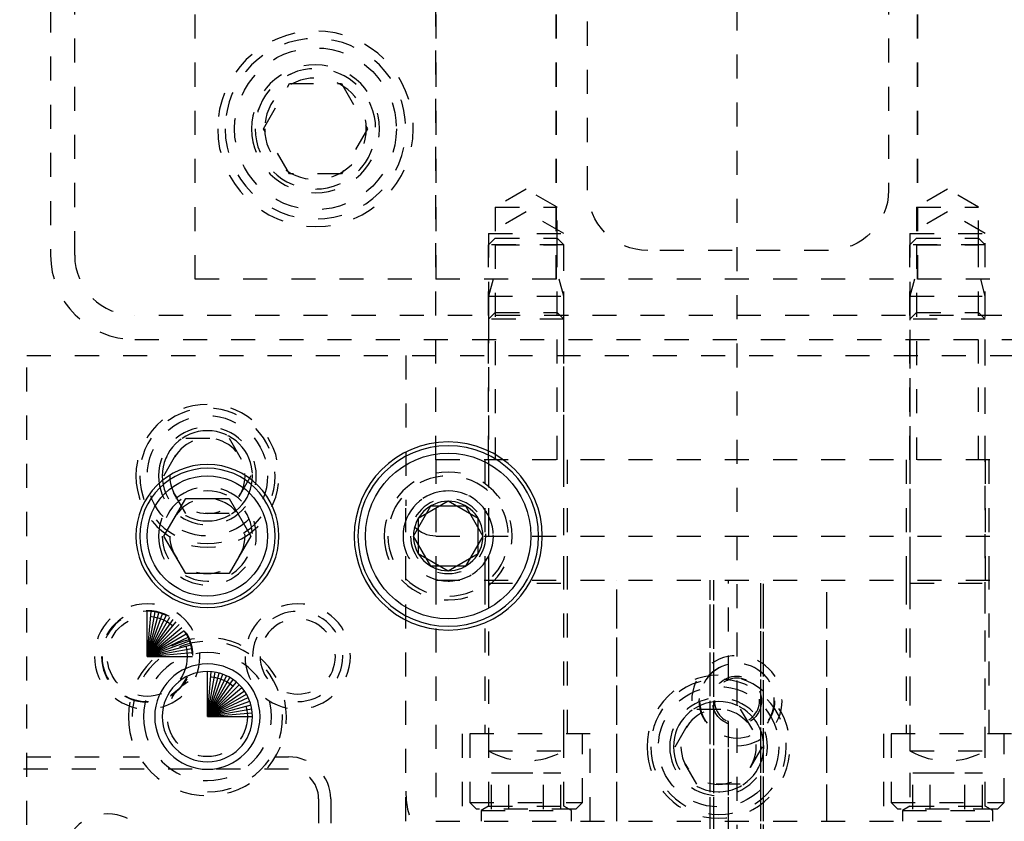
# Model space of a CAD drawing. Header units: inches. Extents: x 3 to 289, y 4 to 291.
# Tile 621 of 634: x 235.74 to 239.83, y 173.2 to 176.53. Entities that reach past the tile are written whole.
import ezdxf

# ---------------------------------------------------------------- set-up
doc = ezdxf.new("R2010")
doc.units = ezdxf.units.IN
doc.header["$LTSCALE"] = 0.5
doc.header["$MEASUREMENT"] = 0
doc.linetypes.add('DIVIDE', pattern=[0.393701, 0.19685, -0.098425, 0, -0.098425])
doc.linetypes.add('HIDDEN', pattern=[0.225, 0.15, -0.075])
doc.layers.add('MFB', color=7, linetype='Continuous')

msp = doc.modelspace()

# ---------------------------------------------------------------- linework, layer by layer
at = {"layer": 'MFB', "color": 100, "linetype": 'DIVIDE'}
msp.add_line((238.7199, 186.3821), (238.7199, 159.8821), dxfattribs=at)
at = {"layer": 'MFB', "color": 254, "linetype": 'HIDDEN'}
for p, q in [((236.4699, 175.4482), (236.4699, 181.9482)), ((237.4699, 181.9482), (237.4699, 175.4482)), ((237.9699, 181.9482), (237.9699, 175.4482)), ((237.9699, 175.4482), (237.9699, 181.9482)), ((239.4699, 181.9482), (239.4699, 175.4482)), ((239.4699, 175.4482), (239.4699, 181.9482)), ((238.0999, 175.8182), (238.0999, 181.4482)), ((239.3499, 181.4482), (239.3499, 175.8182)), ((237.4699, 174.6982), (237.4699, 179.6982)), ((235.8699, 176.5732), (235.8699, 175.5482)), ((235.9699, 175.5482), (235.9699, 176.5732)), ((236.7534, 176.0732), (236.8617, 176.2607)), ((236.8617, 176.2607), (237.0782, 176.2607)), ((237.0782, 176.2607), (237.1864, 176.0732)), ((236.8617, 175.8857), (236.7534, 176.0732)), ((237.1864, 176.0732), (237.0782, 175.8857)), ((237.0782, 175.8857), (236.8617, 175.8857)), ((237.8449, 175.8224), (237.7164, 175.7482)), ((237.9734, 175.7482), (237.8449, 175.8224)), ((239.5949, 175.8224), (239.4664, 175.7482)), ((239.7234, 175.7482), (239.5949, 175.8224)), ((237.7164, 175.7482), (237.9734, 175.7482)), ((237.7164, 175.7482), (237.7164, 175.5919)), ((237.9734, 175.5919), (237.9734, 175.7482)), ((239.4664, 175.7482), (239.4664, 175.5919)), ((239.4664, 175.7482), (239.7234, 175.7482)), ((239.7234, 175.5919), (239.7234, 175.7482)), ((237.8449, 175.7284), (237.6887, 175.6382)), ((238.0012, 175.6382), (237.8449, 175.7284)), ((239.5949, 175.7284), (239.4387, 175.6382)), ((239.7512, 175.6382), (239.5949, 175.7284)), ((237.6887, 175.6382), (237.6887, 175.283)), ((237.6887, 175.6382), (238.0012, 175.6382)), ((237.7164, 175.6197), (237.6887, 175.5919)), ((237.7164, 175.6197), (237.9734, 175.6197)), ((237.9734, 175.6197), (238.0012, 175.5919)), ((238.0012, 175.283), (238.0012, 175.6382)), ((239.4387, 175.6382), (239.4387, 174.6982)), ((239.4387, 175.6382), (239.7512, 175.6382)), ((239.4664, 175.6197), (239.4387, 175.5919)), ((239.4664, 175.6197), (239.7234, 175.6197)), ((239.7234, 175.6197), (239.7512, 175.5919)), ((239.7512, 174.6982), (239.7512, 175.6382)), ((237.6887, 174.6982), (237.6887, 175.5919)), ((238.0012, 175.5919), (237.6887, 175.5919)), ((237.7164, 175.5919), (237.7164, 174.6982)), ((237.7164, 175.5919), (237.9734, 175.5919)), ((237.9734, 174.6982), (237.9734, 175.5919)), ((238.0012, 174.6982), (238.0012, 175.5919)), ((239.4387, 174.6982), (239.4387, 175.5919)), ((239.7512, 175.5919), (239.4387, 175.5919)), ((239.4664, 175.5919), (239.7234, 175.5919)), ((239.4664, 175.5919), (239.4664, 174.6982)), ((239.7234, 174.6982), (239.7234, 175.5919)), ((239.7512, 174.6982), (239.7512, 175.5919)), ((239.0999, 175.5682), (238.3499, 175.5682)), ((240.9699, 175.4482), (236.4699, 175.4482)), ((237.7074, 175.4482), (237.6887, 175.3782)), ((238.0012, 175.3782), (237.9824, 175.4482)), ((239.4574, 175.4482), (239.4387, 175.3782)), ((239.7512, 175.3782), (239.7324, 175.4482)), ((237.6887, 175.3782), (237.6887, 175.283)), ((237.6887, 175.3782), (238.0012, 175.3782)), ((238.0012, 175.283), (238.0012, 175.3782)), ((239.4387, 175.3782), (239.4387, 173.4901)), ((239.4387, 175.3782), (239.7512, 175.3782)), ((239.7512, 173.4901), (239.7512, 175.3782)), ((246.2199, 175.2982), (236.2199, 175.2982)), ((237.7164, 175.3107), (237.6887, 175.283)), ((237.7164, 175.3107), (237.9734, 175.3107)), ((238.0012, 175.283), (237.9734, 175.3107)), ((239.4664, 175.3107), (239.4387, 175.283)), ((239.4664, 175.3107), (239.7234, 175.3107)), ((239.7512, 175.283), (239.7234, 175.3107)), ((238.0012, 175.283), (237.6887, 175.283)), ((237.6887, 175.283), (237.6887, 174.1857)), ((238.0012, 174.1857), (238.0012, 175.283)), ((239.7512, 175.283), (239.4387, 175.283)), ((236.2199, 175.1982), (246.2199, 175.1982)), ((235.771, 175.1321), (246.671, 175.1321)), ((235.771, 165.3821), (235.771, 175.1321)), ((237.3449, 175.1321), (237.3449, 174.5071)), ((236.3406, 174.6321), (236.4308, 174.7884)), ((236.4308, 174.7884), (236.6112, 174.7884)), ((236.6112, 174.7884), (236.7014, 174.6321)), ((239.9699, 174.6982), (237.4699, 174.6982)), ((237.4699, 174.6982), (237.4699, 174.1982)), ((237.6731, 174.6982), (237.6731, 174.1982)), ((237.6882, 174.6982), (237.6882, 174.1982)), ((238.0017, 174.1982), (238.0017, 174.6982)), ((238.0168, 174.1982), (238.0168, 174.6982)), ((239.4231, 174.6982), (239.4231, 174.1982)), ((239.4382, 174.6982), (239.4382, 174.1982)), ((239.7517, 174.1982), (239.7517, 174.6982)), ((239.7668, 174.1982), (239.7668, 174.6982)), ((236.4308, 174.4759), (236.3406, 174.6321)), ((236.7014, 174.6321), (236.6112, 174.4759)), ((236.6112, 174.4759), (236.4308, 174.4759)), ((237.3449, 173.1982), (237.3449, 174.5071)), ((237.4699, 174.3821), (239.9699, 174.3821)), ((237.4699, 174.1982), (239.9699, 174.1982)), ((237.4699, 174.1982), (237.4699, 173.1982)), ((237.4699, 174.1982), (239.9699, 174.1982)), ((237.6731, 174.1982), (237.6731, 173.5607)), ((237.6887, 174.1857), (238.0012, 174.1857)), ((237.6887, 174.1857), (237.6887, 173.5607)), ((238.0012, 173.5607), (238.0012, 174.1857)), ((238.0168, 173.5607), (238.0168, 174.1982)), ((238.2209, 172.2607), (238.2209, 174.1982)), ((238.2209, 173.1982), (238.2209, 174.1982)), ((238.6086, 172.3177), (238.6086, 174.1982)), ((238.6086, 173.1982), (238.6086, 174.1982)), ((238.6244, 172.314), (238.6244, 174.1982)), ((238.6244, 173.1982), (238.6244, 174.1982)), ((238.6855, 173.7854), (238.6855, 174.1982)), ((238.6855, 173.7854), (238.6855, 174.1982)), ((238.6855, 173.7854), (238.6855, 174.1982)), ((238.6855, 173.7854), (238.6855, 174.1982)), ((238.8193, 172.2866), (238.8193, 174.1982)), ((238.8193, 173.1982), (238.8193, 174.1982)), ((238.831, 172.284), (238.831, 174.1982)), ((238.831, 173.1982), (238.831, 174.1982)), ((239.0939, 172.2496), (239.0939, 174.1982)), ((239.0939, 173.1982), (239.0939, 174.1982)), ((239.4231, 174.1982), (239.4231, 173.5607)), ((239.4387, 174.1982), (239.4387, 173.2607)), ((239.4387, 174.1857), (239.7512, 174.1857)), ((239.7512, 173.2607), (239.7512, 174.1982)), ((239.7668, 173.5607), (239.7668, 174.1982)), ((238.6855, 173.7854), (238.6855, 173.7854)), ((238.6855, 173.7854), (238.6855, 173.7854)), ((238.6262, 173.6984), (238.6262, 173.6971)), ((238.6262, 173.6971), (238.6263, 173.6946)), ((238.6263, 173.6946), (238.6264, 173.6922)), ((238.4635, 173.5071), (238.5537, 173.6634)), ((238.5537, 173.6634), (238.7341, 173.6634)), ((238.6264, 173.6922), (238.6265, 173.6904)), ((238.7341, 173.6634), (238.8243, 173.5071)), ((238.6855, 172.3055), (238.6855, 173.611)), ((238.6855, 172.3055), (238.6855, 173.611)), ((238.6855, 173.611), (238.6855, 173.611)), ((238.6855, 173.1982), (238.6855, 173.611)), ((238.6855, 173.1982), (238.6855, 173.611)), ((238.6855, 173.611), (238.6855, 173.611)), ((238.1106, 173.5607), (237.5793, 173.5607)), ((237.5793, 173.5607), (237.5793, 173.1982)), ((237.6106, 173.5607), (237.6106, 173.276)), ((237.6887, 173.5607), (237.6887, 173.4901)), ((237.6887, 173.5607), (237.6887, 173.2607)), ((238.0012, 173.4901), (238.0012, 173.5607)), ((238.0012, 173.2607), (238.0012, 173.5607)), ((238.0793, 173.276), (238.0793, 173.5607)), ((238.1106, 173.1982), (238.1106, 173.5607)), ((239.8606, 173.5607), (239.3293, 173.5607)), ((239.3293, 173.5607), (239.3293, 173.1982)), ((239.3606, 173.5607), (239.3606, 173.276)), ((239.8293, 173.276), (239.8293, 173.5607)), ((237.6887, 173.4901), (238.0012, 173.4901)), ((238.5537, 173.3509), (238.4635, 173.5071)), ((238.8243, 173.5071), (238.7341, 173.3509)), ((239.4387, 173.4901), (239.7512, 173.4901)), ((235.771, 173.4652), (236.2385, 173.4652)), ((236.8035, 173.4652), (236.858, 173.4652)), ((234.358, 173.4152), (236.858, 173.4152)), ((237.7006, 173.3992), (237.7728, 173.3992)), ((237.7006, 173.2482), (237.7006, 173.3992)), ((237.7728, 173.2482), (237.7728, 173.3992)), ((237.7728, 173.3992), (237.9171, 173.3992)), ((237.9171, 173.2482), (237.9171, 173.3992)), ((237.9171, 173.3992), (237.9893, 173.3992)), ((237.9893, 173.2482), (237.9893, 173.3992)), ((239.4506, 173.3992), (239.5228, 173.3992)), ((239.4506, 173.2482), (239.4506, 173.3992)), ((239.5228, 173.3992), (239.6671, 173.3992)), ((239.5228, 173.2482), (239.5228, 173.3992)), ((239.6671, 173.2482), (239.6671, 173.3992)), ((239.6671, 173.3992), (239.7393, 173.3992)), ((239.7393, 173.2482), (239.7393, 173.3992)), ((238.7341, 173.3509), (238.5537, 173.3509)), ((236.983, 173.2902), (236.983, 172.2902)), ((237.033, 173.2902), (237.033, 172.2902)), ((237.6106, 173.276), (238.0793, 173.276)), ((237.6106, 173.276), (237.6383, 173.2482)), ((238.0516, 173.2482), (237.6383, 173.2482)), ((237.6887, 173.2607), (237.6574, 173.2427)), ((237.6887, 173.2607), (238.0012, 173.2607)), ((238.0324, 173.2427), (238.0012, 173.2607)), ((238.0516, 173.2482), (238.0793, 173.276)), ((239.3606, 173.276), (239.8293, 173.276)), ((239.3606, 173.276), (239.3883, 173.2482)), ((239.8016, 173.2482), (239.3883, 173.2482)), ((239.4387, 173.2607), (239.4074, 173.2427)), ((239.4387, 173.2607), (239.7512, 173.2607)), ((239.7824, 173.2427), (239.7512, 173.2607)), ((239.8016, 173.2482), (239.8293, 173.276)), ((237.6574, 173.2427), (237.6574, 173.1982)), ((237.6574, 173.2427), (238.0324, 173.2427)), ((238.0324, 173.1982), (238.0324, 173.2427)), ((239.4074, 173.2427), (239.4074, 173.1982)), ((239.4074, 173.2427), (239.7824, 173.2427)), ((239.7824, 173.1982), (239.7824, 173.2427)), ((237.4699, 173.1982), (239.9699, 173.1982))]:
    msp.add_line(p, q, dxfattribs=at)
at = {"layer": 'MFB', "color": 132, "linetype": 'Continuous'}
for p, q in [((236.3406, 174.3821), (236.4308, 174.5384)), ((236.4308, 174.5384), (236.6112, 174.5384)), ((236.6112, 174.5384), (236.7014, 174.3821)), ((236.4308, 174.2259), (236.3406, 174.3821)), ((236.7014, 174.3821), (236.6112, 174.2259)), ((236.6112, 174.2259), (236.4308, 174.2259))]:
    msp.add_line(p, q, dxfattribs=at)
at = {"layer": 'MFB', "color": 4, "linetype": 'Continuous'}
for p, q in [((237.521, 174.5264), (237.396, 174.4543)), ((237.646, 174.4543), (237.521, 174.5264)), ((237.396, 174.4543), (237.396, 174.3099)), ((237.646, 174.3099), (237.646, 174.4543)), ((237.396, 174.3099), (237.521, 174.2378)), ((237.521, 174.2378), (237.646, 174.3099))]:
    msp.add_line(p, q, dxfattribs=at)
at = {"layer": 'MFB', "color": 136, "linetype": 'Continuous'}
for p, q in [((237.3767, 174.3821), (237.4488, 174.5071)), ((237.4488, 174.5071), (237.5932, 174.5071)), ((237.5932, 174.5071), (237.6653, 174.3821)), ((237.4488, 174.2571), (237.3767, 174.3821)), ((237.6653, 174.3821), (237.5932, 174.2571)), ((237.5932, 174.2571), (237.4488, 174.2571))]:
    msp.add_line(p, q, dxfattribs=at)
at = {"layer": 'MFB', "color": 100, "linetype": 'Continuous'}
for p, q in [((236.271, 173.8821), (236.271, 174.0696)), ((236.271, 173.8821), (236.2873, 174.0689)), ((236.271, 173.8821), (236.3036, 174.0668)), ((236.271, 173.8821), (236.3195, 174.0632)), ((236.271, 173.8821), (236.3351, 174.0583)), ((236.271, 173.8821), (236.3502, 174.052)), ((236.271, 173.8821), (236.3647, 174.0445)), ((236.271, 173.8821), (236.3785, 174.0357)), ((236.271, 173.8821), (236.3915, 174.0257)), ((236.271, 173.8821), (236.4036, 174.0147)), ((236.271, 173.8821), (236.4146, 174.0026)), ((236.271, 173.8821), (236.4246, 173.9897)), ((236.271, 173.8821), (236.4334, 173.9759)), ((236.271, 173.8821), (236.4409, 173.9614)), ((236.271, 173.8821), (236.4472, 173.9462)), ((236.271, 173.8821), (236.4521, 173.9306)), ((236.271, 173.8821), (236.4557, 173.9147)), ((236.271, 173.8821), (236.4578, 173.8985)), ((236.271, 173.8821), (236.4585, 173.8821)), ((236.521, 173.6321), (236.521, 173.8196)), ((236.521, 173.6321), (236.5373, 173.8189)), ((236.521, 173.6321), (236.5536, 173.8168)), ((236.521, 173.6321), (236.5695, 173.8132)), ((236.521, 173.6321), (236.5851, 173.8083)), ((236.521, 173.6321), (236.6002, 173.802)), ((236.521, 173.6321), (236.6147, 173.7945)), ((236.521, 173.6321), (236.6285, 173.7857)), ((236.521, 173.6321), (236.6415, 173.7757)), ((236.521, 173.6321), (236.6536, 173.7647)), ((236.521, 173.6321), (236.6646, 173.7526)), ((236.521, 173.6321), (236.6746, 173.7397)), ((236.521, 173.6321), (236.6834, 173.7259)), ((236.521, 173.6321), (236.6909, 173.7114)), ((236.521, 173.6321), (236.6972, 173.6962)), ((236.521, 173.6321), (236.7021, 173.6806)), ((236.521, 173.6321), (236.7057, 173.6647)), ((236.521, 173.6321), (236.7078, 173.6485)), ((236.521, 173.6321), (236.7085, 173.6321))]:
    msp.add_line(p, q, dxfattribs=at)
at = {"layer": 'MFB', "color": 254, "linetype": 'HIDDEN', "extrusion": (0, 0, -1)}
for centre, radius in [((-236.9699, 176.0732), 0.4062), ((-236.9699, 176.0732), 0.375), ((-236.9699, 176.0732), 0.2656), ((-236.9699, 176.0732), 0.25), ((-236.9699, 176.0732), 0.2109), ((-236.521, 174.6321), 0.2969), ((-236.521, 174.6321), 0.2812), ((-236.521, 174.6321), 0.2031), ((-236.521, 174.6321), 0.1875), ((-236.521, 174.6321), 0.1563), ((-237.521, 174.3821), 0.2656), ((-237.521, 174.3821), 0.25), ((-236.521, 174.3821), 0.2031), ((-236.521, 174.3821), 0.1875), ((-237.521, 174.3821), 0.1875), ((-236.521, 174.3821), 0.1563), ((-237.521, 174.3821), 0.1563), ((-236.271, 173.8821), 0.2187), ((-236.271, 173.8821), 0.19), ((-236.271, 173.8821), 0.1875), ((-236.896, 173.8821), 0.2187), ((-236.896, 173.8821), 0.1563), ((-236.521, 173.6321), 0.3281), ((-236.521, 173.6321), 0.2656), ((-238.7199, 173.6982), 0.155), ((-238.6439, 173.5071), 0.2969), ((-238.6439, 173.5071), 0.2812), ((-238.7199, 173.6982), 0.0937), ((-238.6439, 173.5071), 0.2031), ((-238.6439, 173.5071), 0.1875), ((-238.6439, 173.5071), 0.1563), ((-236.108, 173.0402), 0.1875)]:
    msp.add_circle(centre, radius, dxfattribs=at)
at = {"layer": 'MFB', "color": 254, "linetype": 'HIDDEN'}
for centre, radius in [((236.9699, 176.0732), 0.336), ((236.521, 174.6321), 0.25), ((236.271, 173.8821), 0.1661), ((238.7199, 173.6982), 0.1563), ((236.521, 173.6321), 0.1661), ((238.7199, 173.6982), 0.1021), ((238.6439, 173.5071), 0.25)]:
    msp.add_circle(centre, radius, dxfattribs=at)
at = {"layer": 'MFB', "color": 254, "linetype": 'Continuous', "extrusion": (0, 0, -1)}
for centre, radius in [((-237.521, 174.3821), 0.3906), ((-236.521, 174.3821), 0.2969), ((-236.521, 173.6321), 0.2187), ((-236.521, 173.6321), 0.1875)]:
    msp.add_circle(centre, radius, dxfattribs=at)
at = {"layer": 'MFB', "color": 136, "linetype": 'Continuous', "extrusion": (0, 0, -1)}
msp.add_circle((-237.521, 174.3821), 0.375, dxfattribs=at)
at = {"layer": 'MFB', "color": 136, "linetype": 'Continuous'}
msp.add_circle((237.521, 174.3821), 0.3438, dxfattribs=at)
at = {"layer": 'MFB', "color": 132, "linetype": 'Continuous', "extrusion": (0, 0, -1)}
msp.add_circle((-236.521, 174.3821), 0.2812, dxfattribs=at)
at = {"layer": 'MFB', "color": 132, "linetype": 'Continuous'}
msp.add_circle((236.521, 174.3821), 0.25, dxfattribs=at)
at = {"layer": 'MFB', "color": 2, "linetype": 'Continuous', "extrusion": (0, 0, -1)}
msp.add_circle((-237.521, 174.3821), 0.1443, dxfattribs=at)
at = {"layer": 'MFB', "color": 254, "linetype": 'HIDDEN'}
for centre, radius, start, end in [((236.9699, 176.0732), 0.25, 270, 180), ((236.2199, 175.5482), 0.35, 180, 270), ((236.2199, 175.5482), 0.25, 180, 270), ((236.521, 174.6321), 0.1875, 270, 180), ((237.521, 174.3821), 0.1875, 270, 180), ((236.896, 173.8821), 0.1875, 270, 180), ((236.521, 173.6321), 0.3125, 270, 180), ((238.7199, 173.6982), 0.1875, 270, 180), ((238.6439, 173.5071), 0.1875, 270, 180), ((237.8449, 173.7607), 0.3125, 240, 300), ((239.5949, 173.7607), 0.3125, 240, 300), ((236.858, 173.2902), 0.175, 0, 90), ((236.858, 173.2902), 0.125, 0, 90), ((237.7199, 173.3232), 0.375, 180, 270), ((239.7199, 173.3232), 0.375, 270, 0)]:
    msp.add_arc(centre, radius, start, end, dxfattribs=at)
at = {"layer": 'MFB', "color": 254, "linetype": 'HIDDEN', "extrusion": (0, 0, -1)}
for centre, radius, start, end in [((-238.3499, 175.8182), 0.25, 270, 0), ((-239.0999, 175.8182), 0.25, 180, 270), ((-237.4699, 174.5071), 0.125, 270, 0), ((-238.7225, 173.6922), 0.1003, 64.6572, 68.2934), ((-238.7275, 173.6805), 0.113, 65.5369, 68.1518), ((-238.7213, 173.7014), 0.0973, 291.6375, 294.689), ((-238.7213, 173.7014), 0.0973, 291.6375, 294.689), ((-237.5949, 173.1982), 0.25, 270, 0)]:
    msp.add_arc(centre, radius, start, end, dxfattribs=at)

doc.saveas('drawing.dxf')
